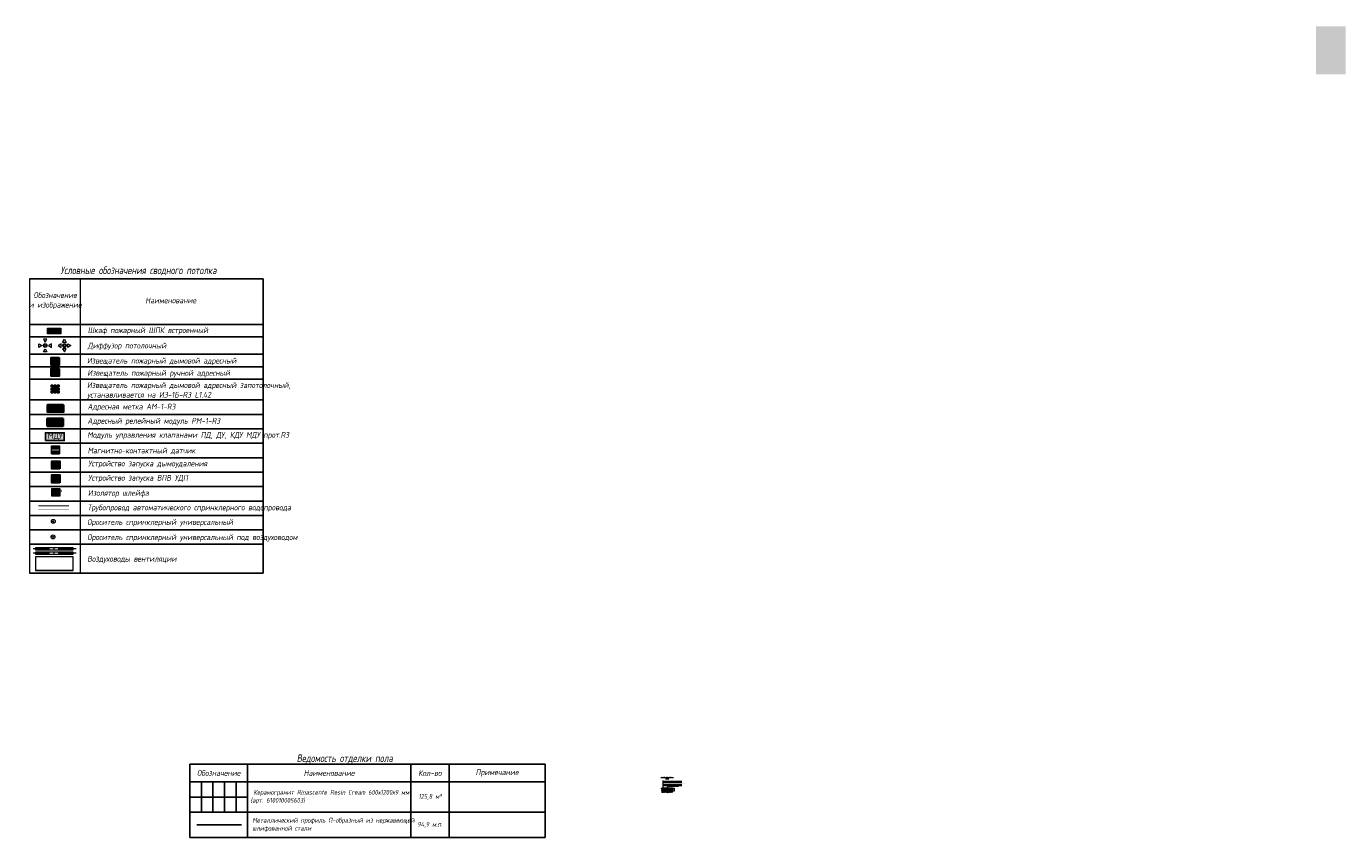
# Model space of a CAD drawing. Header units: millimetres. Extents: x -551130 to 178656, y -69521 to 202936.
# Tile 402 of 402: x 109945 to 178656, y -31214 to 11064. Entities that reach past the tile are written whole.
import ezdxf

# ---------------------------------------------------------------- set-up
doc = ezdxf.new("R2010")
doc.units = ezdxf.units.MM
doc.linetypes.add('DASHEDx20', pattern=[0.75, 0.5, -0.25])
for name, color, linetype, lineweight in [('engineering', 20, 'Continuous', 13), ('nadpisi_v_tablice', 7, 'Continuous', 9), ('pot sh', 183, 'Continuous', 15), ('wall_obm', 172, 'Continuous', 40)]:
    doc.layers.add(name, color=color, linetype=linetype, lineweight=lineweight)
for name, color, linetype, true_color in [('PDF2_Text', 7, 'Continuous', 0x989898), ('PDF2_Оборудование', 7, 'Continuous', 0xffffff), ('PDF3_Geometry', 7, 'Continuous', 0xdedede)]:
    doc.layers.add(name, color=color, linetype=linetype, true_color=true_color)
for name, color, linetype in [('PDF2_ПС', 1, 'Continuous'), ('PDF2_ПС дымовой', 1, 'Continuous'), ('PDF2_ПС ручной', 1, 'Continuous')]:
    doc.layers.add(name, color=color, linetype=linetype)
doc.layers.add('pol', color=7, linetype='Continuous', lineweight=15, true_color=0x738991)
doc.layers.add('Сводный план', color=1, linetype='Continuous', lineweight=0, true_color=0xff0000)
doc.styles.add('fl_iso paper', font='isocpeur.ttf', dxfattribs={"width": 0.8, "oblique": 10})
doc.styles.add('GOST-2.304_Type-B', font='GOST_Common.ttf')
doc.styles.add('PDF ISOCPEUR', font='isocpeur.ttf')
doc.styles.add('RomanS', font='isocpeur.ttf', dxfattribs={"width": 0.8, "oblique": 10})
pattern_1 = [(0, (0, 0), (0, 6.985), [5.08, -1.905]), (90, (0, 0), (-6.985, 4e-16), [5.08, -1.905])]

# ---------------------------------------------------------------- blocks, each defined once
blk = doc.blocks.new('*U11940')
at = {"layer": 'pol', "true_color": 0x007dfa, "transparency": 33554687}
h = blk.add_hatch(color=150, dxfattribs=at)
h.dxf.hatch_style = 1
h.paths.add_polyline_path([(2325, 0), (0, 0), (0, -10), (2325, -10)])
at = {"layer": 'pol', "color": 162, "true_color": 0x2c3cc9}
blk.add_lwpolyline([(2325, 0), (0, 0), (0, -10), (2325, -10)], close=True, dxfattribs=at)
blk = doc.blocks.new('hjhjhj')
at = {"layer": 'Сводный план', "color": 5, "lineweight": 13, "true_color": 0x0000f0}
for points in [[(-333, -95), (-333, 95), (-168, 0), (-333, -95)], [(95, 333), (-95, 333), (0, 168), (95, 333)], [(333, -99), (333, 91), (168, -4), (333, -99)], [(95, -333), (-95, -333), (0, -168), (95, -333)]]:
    blk.add_lwpolyline(points, dxfattribs=at)
for radius in [100, 50]:
    blk.add_circle((0, 0), radius, dxfattribs=at)
blk = doc.blocks.new('gjghghgg')
at = {"layer": 'Сводный план', "color": 1, "lineweight": 13, "true_color": 0xf50000}
for points in [[(-168, -99), (-168, 91), (-333, -4), (-168, -99)], [(95, 168), (-95, 168), (0, 333), (95, 168)], [(168, -99), (168, 91), (333, -4), (168, -99)], [(95, -168), (-95, -168), (0, -333), (95, -168)]]:
    blk.add_lwpolyline(points, dxfattribs=at)
for radius in [100, 50]:
    blk.add_circle((0, 0), radius, dxfattribs=at)

msp = doc.modelspace()

# ---------------------------------------------------------------- hatches: boundary and pattern name
at = {"layer": 'engineering', "linetype": 'Continuous', "true_color": 0xf27172}
h = msp.add_hatch(color=11, dxfattribs=at)
h.dxf.hatch_style = 1
h.paths.add_polyline_path([(111042.2, -4657.9), (111742.2, -4657.9), (111742.2, -4957.9), (111042.2, -4957.9)])
at = {"layer": 'nadpisi_v_tablice', "lineweight": 5, "transparency": 33554610}
h = msp.add_hatch(dxfattribs=at)
h.set_pattern_fill('AR-CONC', color=256, scale=0.2, style=0)
h.paths.add_polyline_path([(143577, -28778.7), (143577, -28673.8), (143160, -28673.8), (143160, -28778.7)])
h.paths.add_polyline_path([(143047, -28673.8), (143047, -28693.3), (143058, -28697.3), (143036, -28705.3), (143047, -28709.3), (143047, -28778.7), (143160, -28778.7), (143160, -28673.8)])
h = msp.add_hatch(dxfattribs=at)
h.set_pattern_fill('SWAMP', color=256, scale=0.299999, angle=45, style=0)
h.set_pattern_definition([(45, (148982.475, -32565.0335), (-1.972182, 7.36031), [0.9524954, -6.667468]), (135, (148982.812, -32564.6967), (-7.36031, 1.972182), [0.476248, -12.721919]), (135, (148982.896, -32564.6125), (-7.36031, 1.972182), [0.380998, -12.8171686]), (135, (148982.7276, -32564.781), (-7.36031, 1.972182), [0.380998, -12.8171686]), (105, (148982.98, -32564.5283), (-7.3603064, 1.972195), [0.3047985, -7.315165]), (165, (148982.6434, -32564.865), (-5.3881243, -5.388115), [0.3047985, -7.315165])])
h.paths.add_polyline_path([(143577, -28663.8), (143441, -28663.8), (143437, -28663.8), (143254.7, -28663.8), (143254.7, -28673.8), (143577, -28673.8)])
h.paths.add_polyline_path([(143254.7, -28663.8), (143167, -28663.8), (143163, -28663.8), (143047, -28663.8), (143047, -28673.8), (143254.7, -28673.8)])
h = msp.add_hatch(dxfattribs=at)
h.set_pattern_fill('ANSI36', color=256, scale=4.999976, style=0)
h.set_pattern_definition([(45, (0, -57.446), (8.4189498, 30.8694825), [39.68731, -7.937462, 0, -7.937462])])
h.paths.add_polyline_path([(143577, -28778.7), (143047, -28778.7), (143047, -28848.2), (143318.9, -28848.2), (143322.9, -28837.2), (143330.9, -28859.2), (143334.9, -28848.2), (143577, -28848.2)])
at = {"layer": 'pot sh', "true_color": 0x878581}
h = msp.add_hatch(dxfattribs=at)
h.set_pattern_fill('ANGLE', color=252)
h.set_pattern_definition(pattern_1)
h.paths.add_polyline_path([(177106, 11064), (178656, 11064), (178656, 8564), (177106, 8564)])
h = msp.add_hatch(dxfattribs=at)
h.set_pattern_fill('ANGLE', color=252)
h.set_pattern_definition(pattern_1)
h.paths.add_polyline_path([(177106, 11064), (178656, 11064), (178656, 8564), (177106, 8564)])
at = {"layer": 'Сводный план', "lineweight": 13, "true_color": 0x00c200}
h = msp.add_hatch(color=92, dxfattribs=at)
h.dxf.hatch_style = 1
edge = h.paths.add_edge_path()
edge.add_arc((111344.6, -14731.9), 25, 0, 360)
at = {"layer": 'Сводный план', "lineweight": 13, "true_color": 0xbb61db}
h = msp.add_hatch(color=203, dxfattribs=at)
h.dxf.hatch_style = 1
edge = h.paths.add_edge_path()
edge.add_arc((111331.4, -15542.8), 25, 0, 360)

# ---------------------------------------------------------------- linework, layer by layer
for p, q in [((110115, -2098.8), (122278.8, -2098.8)), ((122278.8, -2098.8), (122278.8, -17433.7)), ((110115, -4470.1), (122278.8, -4470.1)), ((110115, -4470.1), (122278.8, -4470.1)), ((110115, -5117.5), (122278.8, -5117.5)), ((110115, -6023.9), (122278.8, -6023.9)), ((110115, -6671.3), (122278.8, -6671.3)), ((110115, -7318.7), (122278.8, -7318.7)), ((110115, -8406.2), (122278.8, -8406.2)), ((110115, -9158.5), (122278.8, -9158.5)), ((110115, -9910.8), (122278.8, -9910.8)), ((110115, -10663.1), (122278.8, -10663.1)), ((110115, -11415.4), (122278.8, -11415.4)), ((110115, -12167.7), (122278.8, -12167.7)), ((110115, -12920), (122278.8, -12920)), ((110115, -13672.3), (122278.8, -13672.3)), ((110115, -14424.6), (122278.8, -14424.6)), ((110115, -15176.9), (122278.8, -15176.9)), ((110115, -15929.2), (122278.8, -15929.2)), ((110115, -17433.7), (122278.8, -17433.7)), ((118463.8, -27393.7), (136963.8, -27393.7)), ((118463.8, -27393.7), (118463.8, -31214.4)), ((121463.8, -27393.7), (121463.8, -31214.4)), ((129963.8, -27393.7), (129963.8, -31214.4)), ((131963.8, -27393.7), (131963.8, -31214.4)), ((136963.8, -27393.7), (136963.8, -31214.4)), ((118463.8, -28300), (136963.8, -28300)), ((118463.8, -28300), (136963.8, -28300)), ((118463.8, -29887.6), (136963.8, -29887.6)), ((118463.8, -29887.6), (136963.8, -29887.6)), ((118463.8, -29887.6), (136963.8, -29887.6)), ((118463.8, -29887.6), (136963.8, -29887.6)), ((118463.8, -29887.6), (136963.8, -29887.6)), ((118463.8, -31214.4), (136963.8, -31214.4))]:
    msp.add_line(p, q)
at = {"linetype": 'Continuous', "lineweight": 0, "ltscale": 75}
for p, q in [((110115, -2098.8), (110115, -17433.7)), ((112740, -2098.8), (112740, -17433.7))]:
    msp.add_line(p, q, dxfattribs=at)
at = {"layer": 'engineering', "color": 7}
for points in [[(111042.2, -4657.9), (111742.2, -4657.9), (111742.2, -4957.9), (111042.2, -4957.9)], [(111062.2, -4677.9), (111722.2, -4677.9), (111722.2, -4937.9), (111062.2, -4937.9)]]:
    msp.add_lwpolyline(points, close=True, dxfattribs=at)
at = {"layer": 'nadpisi_v_tablice', "lineweight": 30, "transparency": 33554610}
for p, q in [((143047, -28663.8), (143163, -28663.8)), ((143167, -28663.8), (143437, -28663.8)), ((143441, -28663.8), (143577, -28663.8))]:
    msp.add_line(p, q, dxfattribs=at)
at = {"layer": 'nadpisi_v_tablice', "lineweight": 50, "transparency": 33554610}
for p, q in [((143047, -28673.8), (143577, -28673.8)), ((143047, -28778.7), (143577, -28778.7))]:
    msp.add_line(p, q, dxfattribs=at)
at = {"layer": 'nadpisi_v_tablice', "lineweight": 9, "transparency": 33554610}
for p, q in [((143096.9, -28239.5), (143096.9, -28822.7)), ((143096.9, -28277.9), (144081.6, -28277.9)), ((143096.9, -28327.9), (144081.6, -28327.9)), ((143096.9, -28436.7), (144081.6, -28436.7)), ((143096.9, -28490.8), (144081.6, -28490.8))]:
    msp.add_line(p, q, dxfattribs=at)
at = {"layer": 'nadpisi_v_tablice', "transparency": 33554610}
for p, q in [((143334.8, -28548.1), (143314.6, -28641.8)), ((143901.9, -28548.1), (143334.8, -28548.1))]:
    msp.add_line(p, q, dxfattribs=at)
at = {"layer": 'nadpisi_v_tablice', "lineweight": 9, "transparency": 33554610}
for points in [[(143047, -28622.9), (143047, -28740.9), (143058, -28744.9), (143036, -28752.9), (143047, -28756.9), (143047, -28857.5)], [(143587.1, -28848.2), (143334.9, -28848.2), (143330.9, -28859.2), (143322.9, -28837.2), (143318.9, -28848.2), (143038, -28848.2)], [(143577, -28622.9), (143577, -28740.9), (143588, -28744.9), (143566, -28752.9), (143577, -28756.9), (143577, -28855.7)]]:
    msp.add_lwpolyline(points, dxfattribs=at)
at = {"layer": 'nadpisi_v_tablice', "lineweight": 30, "transparency": 33554610}
for points in [[(143047, -28641.8), (143306.6, -28641.8), (143306.6, -28663.8), (143047, -28663.8)], [(143306.6, -28663.8), (143306.6, -28641.8), (143326.6, -28641.8), (143326.6, -28663.8), (143323.6, -28663.8), (143323.6, -28644.8), (143309.6, -28644.8), (143309.6, -28663.8)], [(143326.6, -28641.8), (143577, -28641.8), (143577, -28663.8), (143326.6, -28663.8)]]:
    msp.add_lwpolyline(points, close=True, dxfattribs=at)
at = {"layer": 'PDF2_Оборудование', "color": 177, "lineweight": 35, "true_color": 0x283188}
msp.add_lwpolyline([(111880, -8665.7), (111037.5, -8665.7), (111037.5, -9029.8), (111880, -9029.8)], close=True, dxfattribs=at)
at = {"layer": 'PDF2_Оборудование', "color": 7, "lineweight": 35}
msp.add_lwpolyline([(111858.8, -9367.3), (111035.4, -9367.3), (111035.4, -9769.4), (111858.8, -9769.4)], close=True, dxfattribs=at)
at = {"layer": 'PDF2_Оборудование', "color": 109, "lineweight": 25, "true_color": 0x136633}
msp.add_lwpolyline([(110934.2, -10525.1), (111918.5, -10525.1), (111918.5, -10112.3), (110934.2, -10112.3)], close=True, dxfattribs=at)
at = {"layer": 'PDF2_Оборудование', "color": 1, "lineweight": 5}
msp.add_lwpolyline([(111258.1, -11206.6), (111258.1, -10800.2), (111662.4, -10800.2), (111662.4, -11206.6)], close=True, dxfattribs=at)
for points in [[(111258.1, -10956.9), (111662.4, -10956.9)], [(111258.1, -11050), (111662.4, -11050)], [(111258.1, -11206.6), (111662.4, -11206.6)]]:
    msp.add_lwpolyline(points, dxfattribs=at)
at = {"layer": 'PDF2_Оборудование', "transparency": 33554559}
for points in [[(111880, -8665.7), (111037.5, -8665.7), (111880, -9029.8)], [(111037.5, -8665.7), (111880, -9029.8), (111037.5, -9029.8)], [(111858.8, -9367.3), (111035.4, -9367.3), (111858.8, -9769.4)], [(111035.4, -9367.3), (111858.8, -9769.4), (111035.4, -9769.4)], [(110934.2, -10114.4), (110934.2, -10525.1), (111918.5, -10525.1)], [(110934.2, -10114.4), (111918.5, -10114.4), (111918.5, -10525.1)], [(110648.5, -10525.1), (111632.8, -10525.1), (111632.8, -10527.2)]]:
    msp.add_solid(points, dxfattribs=at)
at = {"layer": 'PDF2_Оборудование', "color": 1, "transparency": 33554559}
for points in [[(111662.4, -10800.2), (111258.1, -10800.2), (111662.4, -10956.9)], [(111258.1, -10800.2), (111662.4, -10956.9), (111258.1, -10956.9)], [(111662.4, -11050), (111258.1, -11050), (111662.4, -11206.6)], [(111258.1, -11050), (111662.4, -11206.6), (111258.1, -11206.6)]]:
    msp.add_solid(points, dxfattribs=at)
at = {"layer": 'PDF2_ПС', "lineweight": 9}
msp.add_lwpolyline([(111277.2, -13422.3), (111277.2, -13221.2), (111277.2, -13018), (111478.2, -13018), (111681.4, -13018), (111681.4, -13221.2), (111681.4, -13422.3), (111478.2, -13422.3)], close=True, dxfattribs=at)
at = {"layer": 'PDF2_ПС', "color": 7, "true_color": 0xffffff, "transparency": 33554559}
for points in [[(111681.4, -13018), (111277.2, -13018), (111681.4, -13221.2)], [(111277.2, -13018), (111681.4, -13221.2), (111277.2, -13221.2)], [(111681.4, -13221.2), (111277.2, -13221.2), (111681.4, -13422.3)], [(111277.2, -13221.2), (111681.4, -13422.3), (111277.2, -13422.3)]]:
    msp.add_solid(points, dxfattribs=at)
at = {"layer": 'PDF2_ПС дымовой', "lineweight": 30}
msp.add_lwpolyline([(111649.7, -6188.9), (111649.7, -6392.1), (111649.7, -6595.3), (111446.5, -6595.3), (111243.3, -6595.3), (111243.3, -6392.1), (111243.3, -6188.9), (111446.5, -6188.9)], close=True, dxfattribs=at)
msp.add_lwpolyline([(111478.2, -6239.7), (111387.2, -6362.5), (111505.8, -6421.7), (111416.9, -6542.4)], dxfattribs=at)
at = {"layer": 'PDF2_ПС дымовой', "color": 230, "lineweight": 25, "true_color": 0xff007f}
for points in [[(111243.3, -7728.3), (111243.3, -7630.9), (111342.8, -7630.9)], [(111243.3, -7889.2), (111243.3, -7777)], [(111342.8, -8035.2), (111243.3, -8035.2), (111243.3, -7937.8)], [(111421.1, -7757.9), (111387.2, -7802.4), (111429.6, -7823.5)], [(111391.5, -7630.9), (111501.5, -7630.9)], [(111391.5, -8035.2), (111501.5, -8035.2)], [(111414.7, -7984.4), (111448.6, -7940)], [(111446.5, -7726.2), (111478.2, -7681.7)], [(111461.3, -7840.5), (111505.8, -7861.6), (111471.9, -7906.1)], [(111649.7, -7728.3), (111649.7, -7630.9), (111550.2, -7630.9)], [(111550.2, -8035.2), (111649.7, -8035.2), (111649.7, -7937.8)], [(111649.7, -7889.2), (111649.7, -7777)]]:
    msp.add_lwpolyline(points, dxfattribs=at)
at = {"layer": 'PDF2_ПС дымовой', "color": 7, "true_color": 0xffffff, "transparency": 33554559}
for points in [[(111649.7, -6188.9), (111243.3, -6188.9), (111649.7, -6392.1)], [(111243.3, -6188.9), (111649.7, -6392.1), (111243.3, -6392.1)], [(111649.7, -6392.1), (111243.3, -6392.1), (111649.7, -6595.3)], [(111243.3, -6392.1), (111649.7, -6595.3), (111243.3, -6595.3)], [(111649.7, -7630.9), (111243.3, -7630.9), (111649.7, -8035.2)], [(111243.3, -7630.9), (111649.7, -8035.2), (111243.3, -8035.2)]]:
    msp.add_solid(points, dxfattribs=at)
at = {"layer": 'PDF2_ПС ручной', "lineweight": 30}
msp.add_lwpolyline([(111649.7, -6763.9), (111649.7, -6967.1), (111649.7, -7170.3), (111446.5, -7170.3), (111243.3, -7170.3), (111243.3, -6967.1), (111243.3, -6763.9), (111446.5, -6763.9)], close=True, dxfattribs=at)
msp.add_lwpolyline([(111448.6, -6965), (111448.6, -7094.1)], dxfattribs=at)
at = {"layer": 'PDF2_ПС ручной', "color": 6, "lineweight": 30, "true_color": 0xff00ff}
for points in [[(111681.4, -11996.2), (111277.2, -11996.2), (111277.2, -11589.8), (111681.4, -11589.8)], [(111526.9, -11816.2), (111660.3, -11816.2), (111660.3, -11975), (111526.9, -11975)]]:
    msp.add_lwpolyline(points, close=True, dxfattribs=at)
at = {"layer": 'PDF2_ПС ручной', "color": 5, "lineweight": 30, "true_color": 0x0000f0}
for points in [[(111681.4, -12720.1), (111277.2, -12720.1), (111277.2, -12315.9), (111681.4, -12315.9)], [(111486.7, -12542.3), (111675.1, -12542.3), (111675.1, -12701.1), (111486.7, -12701.1)]]:
    msp.add_lwpolyline(points, close=True, dxfattribs=at)
at = {"layer": 'PDF2_ПС ручной', "color": 6, "lineweight": 30, "true_color": 0xff00ff}
msp.add_lwpolyline([(111480.4, -11778.1), (111480.4, -11909.4)], dxfattribs=at)
at = {"layer": 'PDF2_ПС ручной', "color": 5, "lineweight": 30, "true_color": 0x0000f0}
msp.add_lwpolyline([(111450.7, -12504.2), (111450.7, -12635.5)], dxfattribs=at)
at = {"layer": 'PDF2_ПС ручной', "lineweight": 30}
msp.add_arc((111449.7, -6856), 106.9, 185.57037, 354.42963, dxfattribs=at)
at = {"layer": 'PDF2_ПС ручной', "color": 6, "lineweight": 30, "true_color": 0xff00ff}
msp.add_arc((111481.4, -11671.3), 106.9, 185.570489, 354.429511, dxfattribs=at)
at = {"layer": 'PDF2_ПС ручной', "color": 5, "lineweight": 30, "true_color": 0x0000f0}
msp.add_arc((111451.8, -12397.4), 106.9, 185.570489, 354.429511, dxfattribs=at)
at = {"layer": 'PDF2_ПС ручной', "color": 7, "true_color": 0xffffff, "transparency": 33554559}
for points in [[(111649.7, -6763.9), (111243.3, -6763.9), (111649.7, -6967.1)], [(111243.3, -6763.9), (111649.7, -6967.1), (111243.3, -6967.1)], [(111649.7, -6967.1), (111243.3, -6967.1), (111649.7, -7170.3)], [(111243.3, -6967.1), (111649.7, -7170.3), (111243.3, -7170.3)], [(111681.4, -11589.8), (111277.2, -11589.8), (111681.4, -11996.2)], [(111277.2, -11589.8), (111681.4, -11996.2), (111277.2, -11996.2)], [(111681.4, -12315.9), (111277.2, -12315.9), (111681.4, -12720.1)], [(111277.2, -12315.9), (111681.4, -12720.1), (111277.2, -12720.1)]]:
    msp.add_solid(points, dxfattribs=at)
at = {"layer": 'PDF3_Geometry', "color": 109, "lineweight": 30, "true_color": 0x136633}
for points, const_width in [([(110559.3, -13920.6), (112164.3, -13920.6)], 50), ([(110559.3, -14098), (112164.3, -14098)], 15)]:
    msp.add_lwpolyline(points, dxfattribs=dict(at, const_width=const_width))
at = {"layer": 'pol'}
for points in [[(119063.8, -28300), (119063.8, -29111.1), (118463.8, -29111.1), (118463.8, -28300)], [(118463.8, -28300), (118463.8, -29111.1)], [(119663.8, -28300), (119663.8, -29111.1), (119063.8, -29111.1), (119063.8, -28300)], [(120263.8, -28300), (120263.8, -29111.1), (119663.8, -29111.1), (119663.8, -28300)], [(120863.8, -28300), (120863.8, -29111.1), (120263.8, -29111.1), (120263.8, -28300)], [(121463.8, -28300), (121463.8, -29111.1), (120863.8, -29111.1), (120863.8, -28300)], [(118463.8, -29887.6), (118463.8, -29111.1), (119063.8, -29111.1), (119063.8, -29887.6)], [(118463.8, -29111.1), (118463.8, -29887.6)], [(119063.8, -29887.6), (119063.8, -29111.1), (119663.8, -29111.1), (119663.8, -29887.6)], [(119663.8, -29887.6), (119663.8, -29111.1), (120263.8, -29111.1), (120263.8, -29887.6)], [(120263.8, -29887.6), (120263.8, -29111.1), (120863.8, -29111.1), (120863.8, -29887.6)], [(120863.8, -29887.6), (120863.8, -29111.1), (121463.8, -29111.1), (121463.8, -29887.6)]]:
    msp.add_lwpolyline(points, dxfattribs=at)
at = {"layer": 'wall_obm', "color": 0, "lineweight": 5, "transparency": 33554610}
for p, q in [((143577, -28641.8), (143677.7, -28641.8)), ((143577, -28663.8), (143677.7, -28663.8)), ((143577, -28673.8), (143677.7, -28673.8)), ((143577, -28778.7), (143677.7, -28778.7)), ((143671, -28636.2), (143683.9, -28646.6)), ((143671, -28658.2), (143683.9, -28668.6)), ((143671, -28668.2), (143683.9, -28678.6)), ((143671, -28773.1), (143683.9, -28783.5)), ((143677.7, -28630.9), (143677.7, -28731.3)), ((143677.7, -28688.4), (143677.7, -28788.7))]:
    msp.add_line(p, q, dxfattribs=at)
at = {"layer": 'Сводный план', "color": 5, "lineweight": 18, "true_color": 0x0000ff}
for points in [[(111147, -16161.1), (110294.4, -16161.1)], [(111400.9, -16161.1), (111350.1, -16161.1)], [(112531.9, -16161.1), (111604, -16161.1)]]:
    msp.add_lwpolyline(points, dxfattribs=at)
at = {"layer": 'Сводный план', "color": 1, "lineweight": 18}
for points in [[(111147, -16387.2), (110294.4, -16387.2)], [(111400.9, -16387.2), (111350.1, -16387.2)], [(112531.9, -16387.2), (111604, -16387.2)]]:
    msp.add_lwpolyline(points, dxfattribs=at)
at = {"layer": 'Сводный план', "color": 5, "lineweight": 18, "true_color": 0x0000ff}
msp.add_lwpolyline([(110415.9, -16211.9), (112376.4, -16211.9), (112376.4, -16110.3), (110415.9, -16110.3)], close=True, dxfattribs=at)
at = {"layer": 'Сводный план', "color": 1, "lineweight": 18, "true_color": 0xff0000}
msp.add_lwpolyline([(110415.9, -16438), (112376.4, -16438), (112376.4, -16336.4), (110415.9, -16336.4)], close=True, dxfattribs=at)
at = {"layer": 'Сводный план', "color": 3, "lineweight": 18}
for points in [[(110425.4, -17287.6), (112385.9, -17287.6), (112385.9, -16576.7), (110425.4, -16576.7)], [(110425.4, -17279), (112385.9, -17279), (112385.9, -16585.3), (110425.4, -16585.3)]]:
    msp.add_lwpolyline(points, close=True, dxfattribs=at)
at = {"layer": 'Сводный план', "color": 92, "lineweight": 13, "true_color": 0x00c200}
for radius in [100, 25]:
    msp.add_circle((111344.6, -14731.9), radius, dxfattribs=at)
at = {"layer": 'Сводный план', "color": 203, "lineweight": 13, "true_color": 0xbb61db}
for radius in [100, 25]:
    msp.add_circle((111331.4, -15542.8), radius, dxfattribs=at)

# ---------------------------------------------------------------- block references
at = {"layer": 'pol', "xscale": -1, "rotation": 180}
msp.add_blockref('*U11940', (118826, -30551.2), dxfattribs=at)
at = {"layer": 'Сводный план'}
for name, p in [('hjhjhj', (110923.6, -5569.3)), ('gjghghgg', (111928, -5571.3))]:
    msp.add_blockref(name, p, dxfattribs=at)

# ---------------------------------------------------------------- texts
at = {"color": 7, "linetype": 'ByBlock', "insert": (124025.4, -27109.4), "char_height": 400, "width": 14000, "attachment_point": 4, "style": 'RomanS'}
msp.add_mtext('\\pxr0.2,sm1;Ведомость отделки пола', dxfattribs=at)
at = {"style": 'fl_iso paper'}
for s, insert, char_height, width, attachment_point in [('{\\H0.75x;\\C7;Обозначение\\H1.3333x; }', (119963.8, -27846.9), 400, 2988, 5), ('{\\C7;Наименование}', (125713.8, -27846.9), 300, 8488, 5), ('\\A1;Кол-во', (130963.8, -27846.9), 300, 1988, 5), ('Примечание', (134463.8, -27846.9), 300, 4988, 5), (' Керамогранит Rinascente Resin Cream 600х1200х9 мм \\P(арт. 610010005603)', (121621.6, -29093.8), 250, 8342.189, 4), ('125,8 {\\A1;м²}', (130966.8, -29093.8), 250, 1994, 5), ('Металлический профиль П-образный из нержавеющей шлифованной стали', (121718, -30551), 250, 8245.765, 4), ('94,9 {\\A1;м.п.}', (130963.8, -30551), 250, 2000, 5)]:
    msp.add_mtext(s, dxfattribs=dict(at, insert=insert, char_height=char_height, width=width, attachment_point=attachment_point))
at = {"layer": 'engineering', "color": 0, "linetype": 'DASHEDx20', "ltscale": 4, "transparency": 33554687, "insert": (111393, -4805), "char_height": 130, "attachment_point": 5, "style": 'GOST-2.304_Type-B'}
msp.add_mtext('ПК', dxfattribs=at)
at = {"layer": 'nadpisi_v_tablice', "lineweight": 18, "attachment_point": 1, "style": 'fl_iso paper'}
for s, insert, char_height, width in [('\\pxqc;Условные обозначения сводного потолка', (110923.7, -1449.4), 400, 9720.362), ('\\pxqc;Обозначение \\Pи изображение', (108648.8, -2794.1), 300, 5595.365), ('\\pxqc;Наименование', (113596.5, -3065.8), 300, 7735.464), ('\\pxql;Шкаф пожарный ШПК встроенный', (113142.1, -4619.9), 300, 11622.232), ('\\pxql;Диффузор потолочный', (113142.1, -5423), 300, 11622.232), ('Извещатель пожарный дымовой адресный', (113105.2, -6208), 300, 11622.232), ('Извещатель пожарный ручной адресный', (113122.2, -6847.8), 300, 11622.232), ('Извещатель пожарный дымовой адресный запотолочный,\\Pустанавливается на ИЗ-1Б-R3 L1.42', (113105.2, -7483.5), 300, 11622.232), ('Адресная метка АМ-1-R3', (113130.6, -8601.2), 300, 11622.232), ('Адресный релейный модуль РМ-1-R3', (113130.6, -9340.9), 300, 11622.232), ('Модуль управления клапанами ПД, ДУ, КДУ МДУ прот.R3', (113119.2, -10075.6), 300, 11622.232), ('Магнитно-контактный датчик', (113137, -10890.3), 300, 11622.232), ('Устройство запуска дымоудаления', (113164.5, -11567.6), 300, 11622.232), ('Устройство запуска ВПВ УДП', (113164.5, -12312.8), 300, 11622.232), ('Изолятор шлейфа', (113155, -13100.3), 300, 11622.232), ('Трубопровод автоматического спринклерного водопровода', (113130.2, -13858.3), 300, 11622.232), ('Ороситель спринклерный универсальный', (113115.9, -14616.2), 300, 11622.232), ('Ороситель спринклерный универсальный под воздуховодом', (113115.9, -15407.7), 300, 11622.232), ('Воздуховоды вентиляции', (113115.9, -16533.6), 300, 11622.232)]:
    msp.add_mtext(s, dxfattribs=dict(at, insert=insert, char_height=char_height, width=width))
at = {"layer": 'nadpisi_v_tablice', "lineweight": 18, "transparency": 33554610, "insert": (143317.5, -28032.5), "char_height": 40, "width": 1498.191, "attachment_point": 2, "line_spacing_factor": 0.8, "style": 'fl_iso paper'}
msp.add_mtext('\\pxsm1;{\\LУзел устройства напольной \\Pплитки}', dxfattribs=at)
at = {"layer": 'nadpisi_v_tablice', "lineweight": 18, "transparency": 33554610, "char_height": 31.5, "attachment_point": 1, "style": 'fl_iso paper'}
for s, insert, width in [('Ж/б плита перекрытия', (143110.3, -28450.1), 835.782), ('Выравнивающая цементно-песчаная стяжка М150, армированная сеткой Вр3, ячейка 100х100мм     – 86 мм', (143110.3, -28341.3), 1003.044), ('Керамогранитная плитка - 9 мм', (143110.3, -28237.2), 835.782), ('Плиточный клей цементный - 5 мм', (143110.3, -28287.9), 835.782), ('П-образный стыковочный профиль', (143347.3, -28512.9), 835.782)]:
    msp.add_mtext(s, dxfattribs=dict(at, insert=insert, width=width))
at = {"layer": 'nadpisi_v_tablice', "lineweight": 18, "transparency": 33554610, "char_height": 31.5, "width": 835.782, "attachment_point": 1, "rotation": 90, "style": 'fl_iso paper'}
for s, insert in [('9', (143643, -28633.1)), ('86', (143643, -28740.2)), ('5', (143691.8, -28678.5))]:
    msp.add_mtext(s, dxfattribs=dict(at, insert=insert))
at = {"layer": 'PDF2_Text', "color": 177, "true_color": 0x283188, "insert": (111240.7, -8956.4), "char_height": 224.07, "attachment_point": 7, "style": 'PDF ISOCPEUR'}
msp.add_mtext('АМ', dxfattribs=at)
at = {"layer": 'PDF2_Text', "color": 7, "insert": (111092.6, -9695.4), "char_height": 248.97, "attachment_point": 7, "style": 'PDF ISOCPEUR'}
msp.add_mtext('РМ-1', dxfattribs=at)
at = {"layer": 'PDF2_Text', "color": 109, "true_color": 0x136633, "insert": (111057, -10477.9), "char_height": 278.84, "attachment_point": 7, "style": 'PDF ISOCPEUR'}
msp.add_mtext('МДУ', dxfattribs=at)
at = {"layer": 'PDF2_Text', "color": 6, "true_color": 0xff00ff, "insert": (111537.5, -11995.3), "char_height": 119.5, "attachment_point": 7, "style": 'PDF ISOCPEUR'}
msp.add_mtext('Д', dxfattribs=at)
at = {"layer": 'PDF2_Text', "color": 5, "true_color": 0x0000f0, "insert": (111493.1, -12719.3), "char_height": 119.5, "attachment_point": 7, "style": 'PDF ISOCPEUR'}
msp.add_mtext('ПК', dxfattribs=at)
at = {"layer": 'PDF2_ПС', "lineweight": 9, "insert": (111288.5, -13069.5), "char_height": 300, "width": 11622.232, "attachment_point": 1, "style": 'fl_iso paper'}
msp.add_mtext('БР', dxfattribs=at)

doc.saveas('drawing.dxf')
